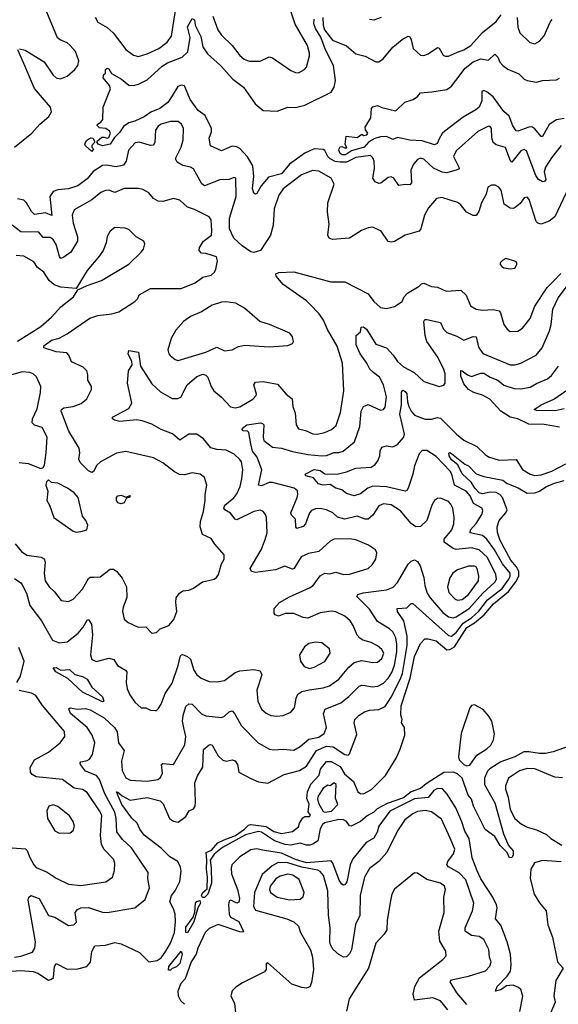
# Model space of a CAD drawing. Extents: x 1771496 to 1971148, y 471553 to 643630.
# Tile 262 of 656: x 1782989 to 1786477, y 621630 to 628011. Entities that reach past the tile are written whole.
import ezdxf

# ---------------------------------------------------------------- set-up
doc = ezdxf.new("R2010")
doc.units = 0

msp = doc.modelspace()

# ---------------------------------------------------------------- linework, layer by layer
at = {"layer": '0CON10XD'}
for points in [[(1782987.7, 627822.3), (1783025, 627814.6), (1783147.8, 627737.8), (1783205, 627651.4), (1783225, 627634.4), (1783251.7, 627628.3), (1783295, 627644.3), (1783345, 627689.2), (1783364.4, 627715), (1783370.9, 627745), (1783349.2, 627805), (1783316.2, 627845), (1783295, 627861.2), (1783249.6, 627879.6), (1783233.9, 627893.9), (1783141.7, 628111.7)], [(1783476.5, 628026.5), (1783495.5, 627995), (1783555, 627959.6), (1783594.4, 627925), (1783675, 627818.6), (1783725, 627780.5), (1783757.3, 627772.7), (1783815, 627790.5), (1783890, 627825), (1783944.4, 627865), (1783972.7, 627905), (1784005.8, 628125)], [(1784238.9, 628035), (1784271.5, 627945), (1784295, 627910), (1784364.3, 627845), (1784415, 627780), (1784443.3, 627755), (1784475, 627743.1), (1784545, 627742.5), (1784605, 627771.2), (1784625, 627764), (1784745, 627682.5), (1784775, 627668.6), (1784795, 627667.1), (1784832.4, 627687.6), (1784845, 627703.8), (1784865, 627777.5), (1784866.5, 627795), (1784852.5, 627845), (1784771.9, 627981.9), (1784738.9, 628085)], [(1786495.7, 627195), (1786432.7, 627115), (1786395, 627055.6), (1786385.4, 627025), (1786395.4, 626974.6), (1786388, 626962), (1786375, 626959.4), (1786348.9, 626975), (1786330.9, 627000.9), (1786271.7, 627161.7), (1786255, 627170), (1786235, 627161.8), (1786175, 627087.5), (1786165, 627100), (1786135, 627181.9), (1786075, 627199.2), (1786055.3, 627215.3), (1786045.4, 627245), (1786043.8, 627305), (1786035, 627318.8), (1786025, 627321.2), (1785955, 627286.9), (1785815, 627161.4), (1785799.1, 627125), (1785831.9, 627055), (1785834, 627045), (1785822.6, 627037.4), (1785755, 627018.8), (1785725, 627022), (1785668.5, 627048.5), (1785605, 627107.8), (1785585, 627114.3), (1785565, 627105.7), (1785540, 627075), (1785521.8, 627035), (1785526.2, 626955), (1785515, 626940.6), (1785485, 626943.8), (1785445, 626935.7), (1785410.8, 626985), (1785395, 626992.9), (1785375, 626987.8), (1785328.2, 626951.8), (1785315, 626950.3), (1785290.9, 626960.9), (1785275.3, 626985), (1785286.7, 627046.7), (1785283.9, 627093.9), (1785275, 627116.2), (1785260, 627130), (1785165, 627117.7), (1785105, 627088.9), (1785065, 627086.8), (1785032.8, 627092.8), (1785000.1, 627110.1), (1784985.1, 627125.1), (1784965, 627163.8), (1784955, 627170), (1784895, 627174.7), (1784835, 627146.5), (1784735, 627074), (1784685, 627011.3), (1784599.9, 626990.1), (1784552.2, 626935), (1784525, 626884), (1784515, 626880), (1784505, 626886.2), (1784497.2, 626917.2), (1784505.2, 626995), (1784498.3, 627065), (1784465, 627122.1), (1784415, 627176.4), (1784395, 627187.8), (1784365, 627191.1), (1784295, 627160.6), (1784224.3, 627194.3), (1784216.4, 627243.6), (1784231.2, 627285), (1784230, 627305), (1784190.5, 627390.5), (1784145, 627422.7), (1784092.9, 627495), (1784055, 627581.9), (1784035, 627587.1), (1784012.3, 627577.7), (1783975, 627518.6), (1783946.9, 627475), (1783895.5, 627435), (1783837.9, 627412.1), (1783795, 627380.9), (1783735, 627353.1), (1783695, 627342.9), (1783661.3, 627318.7), (1783635, 627281.1), (1783601.8, 627248.2), (1783575.3, 627204.7), (1783525, 627192.9), (1783497.5, 627205), (1783490, 627215), (1783490, 627225), (1783521.1, 627248.9), (1783535, 627250.8), (1783555, 627243.8), (1783565, 627247.5), (1783576.7, 627275), (1783569.3, 627289.3), (1783547, 627307), (1783505, 627310), (1783490, 627325), (1783492.5, 627335), (1783515, 627347.5), (1783526, 627364), (1783528.8, 627445), (1783577.3, 627562.7), (1783569.2, 627585), (1783528.2, 627635), (1783533.8, 627656.2), (1783543.8, 627665), (1783545, 627687.5), (1783555, 627696), (1783565, 627692.5), (1783582.5, 627662.5), (1783648.6, 627625), (1783695, 627586), (1783725, 627585.8), (1783757.6, 627592.4), (1783815, 627620.5), (1783910.2, 627709.8), (1783945, 627731.6), (1784041.7, 627768.3), (1784076.9, 627803.1), (1784091.9, 627895), (1784075.4, 627965), (1784105, 628020), (1784120.6, 628010.6), (1784124.6, 627975), (1784161.7, 627901.7), (1784174.6, 627835), (1784205, 627790), (1784288.9, 627715), (1784367.9, 627625), (1784439.1, 627575), (1784513.1, 627465), (1784565, 627422.2), (1784655, 627418.8), (1784725, 627444.5), (1784775, 627441.1), (1784835, 627456.7), (1785005, 627541.1), (1785025.4, 627575), (1785032.9, 627617.1), (1785020.6, 627715), (1784968.4, 627815), (1784938.5, 627898.5), (1784905, 627953.6), (1784893.2, 627985), (1784895.6, 628015)], [(1784952.5, 628025), (1784954.5, 627975), (1784963.1, 627945), (1785015, 627879.4), (1785105, 627841.1), (1785165, 627790), (1785225.3, 627775.3), (1785295, 627738.9), (1785315, 627738.9), (1785342.9, 627757.1), (1785405, 627832.9), (1785465, 627883.1), (1785505, 627903.8), (1785515, 627900), (1785525, 627880), (1785538, 627825), (1785585, 627780.8), (1785605, 627780), (1785635, 627790), (1785695, 627832), (1785705, 627826.2), (1785731.7, 627781.7), (1785745, 627774.2), (1785765, 627774.4), (1785825, 627800), (1785865, 627815.4), (1785910, 627845), (1785985, 627929.1), (1786075, 627998.5), (1786107.8, 628042.2)], [(1785254.3, 628014.3), (1785285, 628010.8), (1785332, 628028)], [(1786209.5, 628025), (1786215, 627962.5), (1786228, 627925), (1786292.7, 627862.7), (1786323.9, 627853.9), (1786355, 627872), (1786385, 627906), (1786423.8, 627995), (1786437.1, 628012.9)], [(1782954.6, 627185.4), (1783066.5, 627275), (1783119.2, 627335), (1783177.2, 627382.8), (1783195.5, 627415), (1783187.1, 627445), (1783084.7, 627565), (1783015, 627727.1), (1782976.2, 627815)], [(1786515, 627371.9), (1786465, 627362.8), (1786417.8, 627332.2), (1786375, 627253.5), (1786365, 627254.5), (1786325, 627304.7), (1786305, 627317.4), (1786285, 627315.2), (1786215, 627288), (1786205, 627290.4), (1786183, 627323), (1786158.4, 627385), (1786125, 627415.3), (1786055, 627510.5), (1786015, 627544.6), (1785995, 627551.8), (1785981.9, 627545), (1785981.6, 627485), (1785963.5, 627445), (1785943.1, 627426.9), (1785860.4, 627379.6), (1785741.5, 627288.5), (1785725, 627272.9), (1785705, 627238.1), (1785691.6, 627208.4), (1785675, 627200), (1785595, 627226.7), (1785515, 627230.6), (1785435, 627248.8), (1785405, 627234.3), (1785363.6, 627253.6), (1785325, 627253), (1785288.1, 627241.9), (1785249.3, 627220.7), (1785220, 627185), (1785138.5, 627161.5), (1785098.8, 627135), (1785077.5, 627135), (1785065, 627144.4), (1785056, 627165), (1785058, 627175), (1785065, 627186.7), (1785075, 627190), (1785095, 627180), (1785108.3, 627181.7), (1785097.5, 627205), (1785103.9, 627256.1), (1785175, 627247.5), (1785205, 627270), (1785215, 627260), (1785237.5, 627265), (1785242.5, 627275), (1785228.3, 627298.3), (1785226.7, 627315), (1785263.3, 627375), (1785267.5, 627435), (1785275, 627447.5), (1785306.1, 627456.1), (1785333, 627443), (1785425, 627420), (1785483.9, 627476.1), (1785537.5, 627495), (1785565, 627512.5), (1785585, 627537.5), (1785657.3, 627542.7), (1785755, 627559.4), (1785785, 627580), (1785813.2, 627616.8), (1785873.4, 627696.6), (1785925, 627738), (1785975, 627757.9), (1786025, 627748.7), (1786065, 627786.9), (1786085, 627767.8), (1786098.9, 627735), (1786116.9, 627715), (1786150.7, 627690.7), (1786220.3, 627660.3), (1786255, 627626.2), (1786275, 627616.1), (1786335, 627606.6), (1786375, 627618), (1786465, 627621.8), (1786485, 627633.3)], [(1785721.7, 626858.3), (1785687, 626853), (1785637.3, 626792.7), (1785610.4, 626745), (1785586.7, 626655), (1785575, 626640), (1785485, 626615.7), (1785415, 626574.5), (1785395, 626570), (1785375, 626574.4), (1785330.2, 626640.2), (1785275, 626665.8), (1785245, 626661.4), (1785203.3, 626645), (1785125, 626594.3), (1785015, 626586.5), (1784992, 626595), (1784984.4, 626615), (1784993.8, 626685), (1784981.2, 626765), (1784984.7, 626825), (1785024.4, 626945), (1785005.8, 626985), (1784925, 627028.9), (1784885, 627032.9), (1784814.3, 627005), (1784694.5, 626915), (1784667.1, 626875), (1784636.5, 626785), (1784629.8, 626680.2), (1784613.1, 626615), (1784547.5, 626515), (1784505, 626502.2), (1784485, 626507.1), (1784430, 626545), (1784376.4, 626596.4), (1784347.2, 626655), (1784347.4, 626725), (1784391.3, 626865), (1784388.6, 626985), (1784375, 626989.4), (1784345, 626974.5), (1784285, 626972.5), (1784185, 626935.5), (1784167.5, 626947.5), (1784114.4, 627045), (1784095.3, 627055.3), (1784045, 627066.7), (1784008.6, 627088.6), (1783999.4, 627105), (1784000.5, 627115), (1784033.8, 627185), (1784048.3, 627231.7), (1784048.8, 627305), (1784037.5, 627335), (1784015, 627350.5), (1783965, 627351.2), (1783905, 627333.5), (1783885, 627321.9), (1783868.8, 627295), (1783863.2, 627216.8), (1783855, 627198.6), (1783835, 627196.9), (1783762.6, 627217.4), (1783736.9, 627213.1), (1783693.6, 627165), (1783679.1, 627095), (1783661.6, 627068.4), (1783613.1, 627056.9), (1783551.7, 627068.3), (1783525, 627065.3), (1783465, 627027.8), (1783425, 626980), (1783365, 626935.4), (1783305.6, 626914.4), (1783235, 626908.4), (1783205, 626898.8), (1783182.8, 626865), (1783197.1, 626742.9), (1783155, 626759.1), (1783085, 626747.9), (1783065, 626767.8), (1783033.2, 626825), (1783015, 626841.3), (1782975, 626850.4)], [(1783455, 627156.7), (1783413.8, 627193.8), (1783409.4, 627205), (1783421.6, 627228.4), (1783446, 627246), (1783462.5, 627242.5), (1783473.3, 627225), (1783473.3, 627215), (1783456.2, 627195), (1783456.7, 627185), (1783466.2, 627175), (1783455, 627156.7)], [(1786544.6, 626925), (1786455, 626734.3), (1786417.5, 626705), (1786365, 626686.5), (1786345, 626691.9), (1786333.9, 626703.9), (1786287.3, 626845), (1786275, 626860.8), (1786255, 626857.1), (1786229.1, 626820.9), (1786196.7, 626793.3), (1786185, 626787.5), (1786165, 626788.8), (1786126.7, 626815), (1786106, 626906), (1786092.5, 626925), (1786068.8, 626938.8), (1786045, 626939.2), (1786019.6, 626925), (1786009.2, 626880.8), (1785979.1, 626825), (1785962.8, 626767.2), (1785945, 626742.5), (1785925, 626743.3), (1785882.8, 626762.8), (1785842.6, 626812.6), (1785825, 626825.7), (1785721.7, 626858.3)], [(1782960, 624615), (1782999.2, 624565), (1783035, 624540), (1783127.2, 624527.2), (1783147, 624517), (1783154.5, 624495), (1783146.7, 624425), (1783154.4, 624375), (1783178.9, 624335), (1783213.9, 624303.9), (1783257, 624247), (1783305, 624241.4), (1783335, 624255.8), (1783395, 624321.4), (1783435, 624390.8), (1783445, 624399.2), (1783467.9, 624397.9), (1783508.9, 624401.1), (1783575, 624450.8), (1783595, 624449.2), (1783615, 624437.5), (1783652, 624392), (1783679.4, 624335), (1783683.2, 624266.8), (1783659.2, 624205), (1783654.3, 624175), (1783665.7, 624125.7), (1783690, 624105), (1783755, 624074.3), (1783805, 624076.2), (1783845, 624036.2), (1783875, 624038.8), (1783897.5, 624062.5), (1783953.8, 624085), (1783986.2, 624125), (1784006.7, 624175), (1783999.2, 624235), (1784002, 624265), (1784023.8, 624295), (1784045, 624310), (1784085, 624314), (1784113.9, 624326.1), (1784172.3, 624367.7), (1784247.5, 624385), (1784263.9, 624396.1), (1784276.2, 624415), (1784295.5, 624484.5), (1784312.5, 624515), (1784312.3, 624542.3), (1784251.7, 624611.7), (1784227.9, 624647.9), (1784172.2, 624675), (1784158, 624725), (1784159.6, 624759.6), (1784179.3, 624825), (1784190, 624895), (1784189.5, 624935), (1784201.4, 624995), (1784185.8, 625045), (1784156.7, 625065), (1784105, 625075.6), (1784055, 625062.5), (1784023.9, 625063.9), (1783990.5, 625080.5), (1783915, 625138.6), (1783855, 625171.2), (1783675, 625212.5), (1783615, 625202.9), (1783510.8, 625145), (1783488.1, 625125), (1783466.9, 625083.1), (1783455, 625077.5), (1783435, 625088.1), (1783381.1, 625141.1), (1783372.4, 625162.4), (1783378.1, 625205), (1783374.4, 625235), (1783306.1, 625345), (1783257.3, 625475), (1783260, 625485), (1783274.1, 625495.9), (1783335.3, 625504.7), (1783386.1, 625523.9), (1783424.2, 625555), (1783452.5, 625615), (1783454, 625635), (1783429.2, 625675), (1783430.5, 625710.5), (1783424, 625735), (1783399.7, 625759.7), (1783325, 625792.9), (1783307.1, 625837.1), (1783292.9, 625852.9), (1783225, 625859.7), (1783145, 625884.3), (1783145, 625897.5), (1783195, 625934.1), (1783245, 625947.8), (1783295.6, 625975), (1783443, 626077), (1783495.3, 626094.7), (1783585.4, 626104.6), (1783631.4, 626118.6), (1783735, 626184.3), (1783752.9, 626205), (1783762.4, 626227.6), (1783835, 626268.1), (1784035, 626269.4), (1784125.8, 626305), (1784175, 626341.8), (1784228, 626355), (1784250.8, 626375), (1784259.2, 626395), (1784270.7, 626449.3), (1784262.5, 626475), (1784195, 626496.3), (1784165, 626497.5), (1784150.9, 626515), (1784154, 626535), (1784179.4, 626575), (1784229.7, 626615), (1784233.3, 626645), (1784228.5, 626715), (1784214.6, 626734.6), (1784121.1, 626781.1), (1784075, 626796.9), (1784025, 626842.2), (1783985, 626851.9), (1783915, 626832.5), (1783884.6, 626834.6), (1783855, 626851.4), (1783825, 626889.4), (1783785, 626910.6), (1783757.3, 626917.3), (1783665, 626917.3), (1783605, 626890.8), (1783565, 626905.5), (1783545, 626904.5), (1783515, 626890.5), (1783455, 626843.6), (1783340.8, 626779.2), (1783327.5, 626745), (1783335, 626692), (1783362.8, 626605), (1783362.9, 626575), (1783319.1, 626505), (1783275, 626471.2), (1783255, 626464.4), (1783246.2, 626476.2), (1783224.6, 626555), (1783206.3, 626586.3), (1783185, 626599.7), (1783139.8, 626599.8), (1783113.3, 626633.3), (1782996.6, 626636.6), (1782940.2, 626680.2)], [(1782975, 625927.9), (1783125, 626023.6), (1783195, 626082.9), (1783255, 626150), (1783338, 626215), (1783365, 626260), (1783425, 626288.8), (1783518.3, 626321.7), (1783695, 626426), (1783776, 626505), (1783790, 626525), (1783798, 626558), (1783792.5, 626575), (1783743.3, 626605), (1783695, 626651.2), (1783671.2, 626661.2), (1783605, 626664.2), (1783575, 626640), (1783554.5, 626605.5), (1783547.5, 626565), (1783529.2, 626515), (1783505, 626480.8), (1783424.5, 626385.5), (1783355, 626270), (1783255, 626278.1), (1783211.9, 626291.9), (1783180.1, 626320.1), (1783145, 626375.6), (1783104.2, 626405), (1783081.1, 626441.1), (1783015, 626479.5), (1782965, 626483.3)], [(1786167, 626397), (1786195, 626400), (1786207.5, 626425), (1786207.5, 626435), (1786195, 626446.7), (1786137, 626463), (1786117, 626453), (1786100, 626435), (1786100, 626425), (1786110.7, 626410.7), (1786123.6, 626403.6), (1786167, 626397)], [(1782955, 624389.1), (1782995, 624362.7), (1783005, 624349.5), (1783033.3, 624295), (1783055, 624215.6), (1783128.9, 624115), (1783199.9, 623989.9), (1783245, 623971.8), (1783295, 623980), (1783366.4, 624035), (1783400.4, 624075), (1783425, 624119.4), (1783435, 624124.3), (1783453.5, 624093.5), (1783461.1, 624025), (1783447.8, 623895), (1783455.8, 623865), (1783485, 623851.1), (1783565, 623872.7), (1783598, 623865), (1783622.5, 623825), (1783674, 623795), (1783681.4, 623785), (1783678.1, 623715), (1783684.5, 623675), (1783702.2, 623635), (1783735, 623589.2), (1783775, 623550.8), (1783805, 623552.5), (1783835, 623537.5), (1783865.9, 623534.1), (1783875, 623534), (1783885.8, 623545), (1783904.5, 623575.5), (1783931.5, 623645), (1783975, 623712), (1784013.8, 623825), (1784027, 623883), (1784034.5, 623895.5), (1784042.7, 623897.3), (1784075, 623884.3), (1784095, 623868), (1784116.2, 623795), (1784135, 623766.5), (1784164.7, 623744.7), (1784215, 623722.9), (1784265, 623719.6), (1784315, 623729.6), (1784385, 623780), (1784415, 623792.3), (1784505, 623800), (1784545, 623791.9), (1784556.7, 623765), (1784525.4, 623665), (1784530, 623595), (1784555, 623543.5), (1784585, 623516.4), (1784615, 623500.9), (1784653.4, 623496.6), (1784695, 623501.8), (1784745, 623522.9), (1784768.6, 623551.4), (1784779.6, 623615), (1784790.7, 623639.3), (1784815, 623657.9), (1784862.8, 623667.2), (1784955, 623680.8), (1784995, 623693.8), (1785055, 623737.3), (1785120.9, 623815), (1785155, 623844.5), (1785205, 623859.1), (1785276.2, 623846.2), (1785305, 623848.5), (1785335, 623871.1), (1785346.5, 623905), (1785335, 623930), (1785305, 623952.5), (1785264, 623975), (1785210.7, 623990.7), (1785192, 624002), (1785173.4, 624023.4), (1785148.2, 624085), (1785128.1, 624115), (1785095, 624145.5), (1785035, 624173.1), (1785005, 624178.2), (1784935, 624167.3), (1784855, 624131.8), (1784825, 624136.4), (1784763.7, 624163.7), (1784707.8, 624162.2), (1784665, 624146), (1784642.5, 624155), (1784636.7, 624165), (1784637.5, 624195), (1784672, 624235), (1784735, 624271.2), (1784865, 624329.4), (1784889.2, 624345), (1784933.9, 624406.1), (1784965, 624423.3), (1784995, 624420.9), (1785035, 624430.4), (1785085, 624416.5), (1785125, 624418.2), (1785244.6, 624455.4), (1785272.4, 624477.6), (1785294.3, 624515), (1785302.5, 624555), (1785293.8, 624575), (1785248, 624605), (1785165, 624640.9), (1785125, 624646.4), (1785025, 624644.4), (1784998.8, 624631.2), (1784925, 624564.4), (1784859.3, 624550.7), (1784810.5, 624529.5), (1784765, 624453.3), (1784755, 624451.2), (1784705, 624470), (1784645, 624446.5), (1784515, 624427.7), (1784489.2, 624435), (1784481.5, 624455), (1784551.8, 624575), (1784575.4, 624635), (1784590.4, 624685), (1784586.7, 624785), (1784581.4, 624805), (1784565, 624824.2), (1784545, 624833.1), (1784504.3, 624824.3), (1784395, 624769.2), (1784384.5, 624774.5), (1784354.1, 624814.1), (1784317.5, 624835), (1784311.5, 624845), (1784317.8, 624865), (1784375, 624913.1), (1784395, 624938.9), (1784416, 624985), (1784427.3, 625035), (1784433.9, 625093.9), (1784424.6, 625145), (1784415, 625161.1), (1784377.1, 625195), (1784325, 625222.5), (1784265, 625225.4), (1784227, 625237), (1784179.5, 625295), (1784135, 625325.4), (1784084.7, 625325.3), (1784025, 625286.9), (1783977.7, 625327.7), (1783905, 625356.1), (1783845, 625390.8), (1783782.4, 625412.4), (1783745, 625418.5), (1783637.4, 625407.4), (1783603.3, 625415), (1783588.8, 625425), (1783588.8, 625435), (1783695, 625491.9), (1783714.2, 625525), (1783686.7, 625655), (1783694.2, 625735), (1783716, 625775), (1783715.8, 625795.8), (1783692, 625845), (1783695, 625866.7), (1783757.5, 625857.5), (1783771.1, 625765), (1783845, 625651.4), (1783900.3, 625600.3), (1783975, 625555.6), (1784013.6, 625556.4), (1784032.5, 625565), (1784073.5, 625645), (1784135, 625699.2), (1784175, 625713.8), (1784195, 625707.5), (1784207.5, 625695), (1784228.5, 625635), (1784246.9, 625606.9), (1784295.7, 625565), (1784353.1, 625503.1), (1784385, 625496.7), (1784415, 625502.7), (1784498.3, 625551.7), (1784520, 625575), (1784521.9, 625585), (1784504.4, 625645), (1784515, 625662.5), (1784564.6, 625665.4), (1784658.5, 625648.5), (1784715.4, 625585.4), (1784752.5, 625555), (1784758.6, 625505), (1784772.1, 625462.1), (1784779.2, 625385), (1784795, 625360), (1784838.7, 625348.7), (1784886.4, 625326.4), (1784914.5, 625324.5), (1784964.6, 625335.4), (1785008.8, 625355), (1785037.8, 625382.2), (1785065.3, 625464.7), (1785088.8, 625605), (1785079.2, 625785), (1785045.7, 625895.7), (1784982.7, 626002.7), (1784956.8, 626065), (1784928.5, 626105), (1784866.6, 626166.6), (1784845, 626188.8), (1784696, 626295), (1784649.3, 626349.3), (1784647.5, 626365), (1784667.3, 626372.7), (1784765, 626376.9), (1785002.8, 626312.8), (1785095, 626313.1), (1785245, 626234.3), (1785281.4, 626185), (1785325.7, 626145.7), (1785365, 626140.6), (1785415, 626151.9), (1785466.2, 626185), (1785478.8, 626215), (1785500.7, 626239.3), (1785575, 626284.5), (1785590.2, 626299.8), (1785605, 626302.9), (1785655, 626282.5), (1785695, 626277.1), (1785751.7, 626251.7), (1785845, 626258), (1785879.4, 626225), (1785907.6, 626157.6), (1785945.8, 626134.2), (1785985, 626127.9), (1786055, 626133.8), (1786093.8, 626125), (1786102.4, 626112.4), (1786124.3, 626035), (1786145.8, 626005.8), (1786165, 625991.2), (1786215, 625992.5), (1786245, 626012.5), (1786295.5, 626075), (1786324.5, 626155), (1786404.8, 626275.2), (1786442.9, 626315), (1786493.9, 626366.1)], [(1785455, 624828.2), (1785395, 624866.2), (1785345, 624874.5), (1785315, 624860), (1785275, 624799.5), (1785245, 624773.8), (1785225, 624774.6), (1785175, 624792.7), (1785095, 624775.3), (1785047.8, 624787.8), (1785015.7, 624815), (1784975, 624833.8), (1784935, 624843.1), (1784905, 624841.5), (1784879.1, 624830.9), (1784865, 624815.7), (1784838.8, 624745), (1784825, 624725.7), (1784784.3, 624714.3), (1784777.5, 624725), (1784774.6, 624774.6), (1784749.8, 624799.8), (1784745.4, 624815), (1784785.5, 624915.5), (1784790.8, 624935), (1784787.7, 624957.7), (1784765.7, 624975.7), (1784625, 625012.5), (1784605, 625011.8), (1784555, 624989.6), (1784535, 624994), (1784557.4, 625095), (1784527.4, 625175), (1784495.7, 625215.7), (1784485, 625262.2), (1784472.9, 625335), (1784465, 625344.2), (1784435, 625347.5), (1784428.6, 625355), (1784430.5, 625365), (1784458.8, 625385), (1784548.3, 625398.3), (1784561.2, 625395), (1784568.9, 625385), (1784564.6, 625305.4), (1784569.3, 625285), (1784625, 625241.8), (1784685, 625234.3), (1784755, 625212.5), (1784855, 625193.5), (1784946, 625184), (1784975, 625186.4), (1785025, 625205.5), (1785055, 625205.9), (1785082.9, 625215), (1785156.7, 625275), (1785190.6, 625375), (1785200.4, 625475), (1785215, 625504.2), (1785245, 625516.9), (1785325, 625480), (1785344.4, 625485.6), (1785355, 625500), (1785363.8, 625566.2), (1785344.7, 625645), (1785317.9, 625695), (1785282.6, 625722.6), (1785256, 625746), (1785237.7, 625785), (1785193.8, 625845), (1785166.9, 625905), (1785166.7, 625965), (1785195, 625987.5), (1785201.2, 626018.8), (1785215, 626020), (1785235, 626005.7), (1785295, 625909.2), (1785365, 625884), (1785407.9, 625837.9), (1785435.5, 625795), (1785475, 625762.3), (1785542.9, 625725), (1785605, 625667.1), (1785705, 625634), (1785735, 625642), (1785744.2, 625655), (1785743.2, 625716.8), (1785735.4, 625745), (1785695.9, 625825), (1785626.4, 625926.4), (1785615.7, 625964.3), (1785606.7, 626055), (1785612.6, 626067.4), (1785625, 626068.8), (1785715, 626048.6), (1785733.2, 626005), (1785754.8, 625984.8), (1785820, 625960), (1785865, 625933.8), (1785925, 625957.1), (1785945, 625955.8), (1785959.5, 625889.5), (1785988.9, 625848.9), (1786165, 625775.5), (1786195.4, 625774.6), (1786234.7, 625785.3), (1786332.7, 625837.3), (1786372.7, 625885), (1786420, 625995), (1786430.7, 626035), (1786442.5, 626135), (1786475, 626209.2), (1786542.7, 626297.3)], [(1784015, 625802.9), (1784193.4, 625856.6), (1784265, 625888.1), (1784315, 625864.4), (1784365, 625872.5), (1784405, 625894.2), (1784445, 625902), (1784605, 625892), (1784725, 625900), (1784755, 625912.5), (1784762.5, 625925), (1784756.2, 625955), (1784738.8, 625978.8), (1784605.9, 626035.9), (1784544.3, 626054.3), (1784445, 626141.2), (1784387.5, 626175), (1784323, 626183), (1784295, 626180.5), (1784235, 626160.5), (1784165, 626117.1), (1784095, 626088.6), (1784049.2, 626055), (1784000.2, 625999.8), (1783969.4, 625945), (1783948.8, 625871.2), (1783954, 625845), (1783963.8, 625835), (1783995, 625808.8), (1784015, 625802.9)], [(1782985, 625142.5), (1783044.2, 625134.2), (1783125, 625102.5), (1783140, 625110), (1783148.8, 625125), (1783160.8, 625205), (1783165.6, 625305), (1783135, 625368), (1783084.4, 625384.4), (1783069.2, 625399.2), (1783071.4, 625425), (1783101.1, 625488.9), (1783124.3, 625595), (1783125.7, 625635), (1783096.6, 625696.6), (1783076.3, 625716.3), (1783054.5, 625724.5), (1783005, 625728.8), (1782935, 625710)], [(1786485, 625370.5), (1786385, 625387.1), (1786285, 625389.2), (1786215, 625425.3), (1786165, 625435.7), (1786105.1, 625475.1), (1786032.6, 625552.6), (1785985, 625578.4), (1785929.5, 625595), (1785895, 625615.3), (1785865, 625651.8), (1785845, 625700), (1785845, 625736.7), (1785855, 625736), (1785889.1, 625709.1), (1785915, 625697.8), (1785975, 625719.6), (1785995, 625720), (1786035, 625693.8), (1786085, 625675.3), (1786125, 625643.7), (1786191.8, 625621.8), (1786235, 625617.9), (1786295, 625629.1), (1786335, 625653.1), (1786407.1, 625682.9), (1786433.6, 625706.4), (1786478.2, 625765)], [(1784485, 623093.6), (1784535, 623071.8), (1784595, 623064.1), (1784701.4, 623118.6), (1784800.5, 623145), (1784845, 623173.4), (1784910.5, 623275), (1784975, 623302.9), (1785019.4, 623299.4), (1785095, 623248.5), (1785115, 623245.8), (1785125, 623254), (1785172.1, 623377.9), (1785155.6, 623455), (1785160, 623475), (1785187.5, 623505), (1785222, 623525), (1785255, 623535.4), (1785315, 623540.9), (1785355, 623561.2), (1785395, 623620.4), (1785453.6, 623735), (1785467.4, 623775), (1785498.1, 623955), (1785498.4, 624015), (1785477.4, 624115), (1785435.4, 624175), (1785433.8, 624196.2), (1785495, 624200.4), (1785525, 624226.9), (1785535, 624227.5), (1785765, 624021.1), (1785785, 624015.4), (1785815, 624040), (1785860.4, 624099.6), (1785914.1, 624135), (1785961.2, 624178.8), (1786017.6, 624252.4), (1786113.2, 624325), (1786156.8, 624385), (1786165.2, 624405), (1786164.4, 624425), (1786115, 624484.2), (1786064.1, 624575), (1786015, 624644.1), (1785985, 624669.3), (1785906.6, 624686.6), (1785907.2, 624705), (1785945, 624745.4), (1785982.7, 624805), (1785988.7, 624828.7), (1785984.3, 624845), (1785926.7, 624876.7), (1785905.7, 624925), (1785880, 624955), (1785805.3, 624995), (1785786.5, 625065), (1785775.6, 625085), (1785685, 625181.3), (1785625, 625219.6), (1785595, 625218.2), (1785575, 625197.8), (1785545, 625119.2), (1785534.8, 625065), (1785504.7, 624975.3), (1785495, 624959.4), (1785485, 624955.5), (1785365, 624983.3), (1785275, 624987.4), (1785242.9, 624975), (1785195, 624937.7), (1785155, 624925.6), (1785105, 624941.2), (1785074.5, 624964.5), (1785035, 624975.5), (1784998.5, 624998.5), (1784955, 624994.2), (1784922.9, 625002.9), (1784892.3, 625042.3), (1784865, 625048.8), (1784841.2, 625055), (1784836.7, 625065), (1784894.7, 625095.3), (1784935, 625089.1), (1784965, 625068.1), (1785045, 625066.2), (1785105, 625080.3), (1785165, 625105.4), (1785265, 625111.8), (1785290.7, 625129.3), (1785308.5, 625151.5), (1785321.4, 625185), (1785323.6, 625216.4), (1785335, 625240), (1785365, 625248.8), (1785405, 625242), (1785435, 625257.8), (1785475, 625304.5), (1785480, 625325), (1785451.1, 625455), (1785461.2, 625515), (1785461.7, 625598.3), (1785469.7, 625610.3), (1785485, 625602.5), (1785495, 625585.6), (1785499.3, 625535), (1785509.3, 625505), (1785523.5, 625475), (1785545, 625448.8), (1785615, 625422.5), (1785655, 625423.3), (1785695, 625433.2), (1785715, 625429.5), (1785817.5, 625325), (1785866, 625286), (1785949.2, 625245), (1786002.3, 625192.3), (1786025, 625177.5), (1786095, 625156.2), (1786205, 625161.9), (1786245, 625095.7), (1786295, 625065.4), (1786325, 625058), (1786365, 625061.8), (1786435.7, 625085), (1786525, 625133.4)], [(1786515, 625490.2), (1786457.4, 625477.4), (1786335, 625478.8), (1786320, 625485), (1786366, 625515), (1786448.3, 625551.7), (1786538.6, 625615)], [(1786615, 623325.9), (1786444, 623266), (1786395, 623255.4), (1786355.2, 623254.8), (1786285, 623267.4), (1786253.6, 623266.4), (1786194.4, 623235), (1786105, 623200.8), (1786033.9, 623156.1), (1786019.3, 623140.7), (1785999.6, 623095), (1786000, 623055), (1786065, 622936), (1786122.5, 622735), (1786155, 622659.4), (1786185.5, 622625), (1786183.8, 622596.2), (1786175, 622581.9), (1786160.5, 622580.5), (1786146.4, 622615), (1786100.4, 622660.4), (1786065, 622717.1), (1786003.1, 622763.1), (1785926.9, 622915), (1785915, 622960), (1785894, 622985), (1785853.8, 623095), (1785825, 623123.5), (1785795, 623134.1), (1785735, 623133.1), (1785620.4, 623059.6), (1785585, 623028.3), (1785523.6, 623006.4), (1785475, 622968.6), (1785368.4, 622931.6), (1785303.8, 622896.2), (1785282.2, 622875), (1785238, 622852), (1785195, 622815.8), (1785135, 622784), (1785125, 622787.5), (1785105.9, 622815.9), (1785085.7, 622825.7), (1785055, 622826.9), (1784965, 622806.6), (1784950, 622795), (1784933.5, 622766.5), (1784919.3, 622690.7), (1784890.5, 622669.5), (1784867.9, 622662.1), (1784845, 622661.9), (1784805, 622675.5), (1784745, 622661.2), (1784708.6, 622665), (1784639.5, 622689.5), (1784555.3, 622745.3), (1784535, 622749.2), (1784451.5, 622728.5), (1784302.8, 622647.2), (1784247.6, 622602.4), (1784221.8, 622565), (1784229, 622515), (1784231, 622415), (1784206.2, 622345), (1784185, 622321.9), (1784172.2, 622322.2), (1784165.6, 622335), (1784174.4, 622355.6), (1784202, 622378), (1784204.7, 622454.7), (1784197.5, 622505), (1784200.9, 622565), (1784195.5, 622614.5), (1784231.5, 622628.5), (1784272.7, 622677.3), (1784313.6, 622696.4), (1784385.8, 622724.2), (1784444.4, 622765), (1784469.4, 622790.6), (1784484.5, 622795.5), (1784585, 622782.1), (1784635, 622749.2), (1784683.6, 622736.4), (1784755, 622750), (1784795, 622780), (1784800, 622805), (1784822.3, 622837.7), (1784835, 622847.5), (1784865, 622847.5), (1784872.5, 622855), (1784857.5, 622877.5), (1784863.3, 622926.7), (1784849.2, 622965), (1784853.6, 623006.4), (1784874.1, 623055.9), (1784928.8, 623115), (1784936.9, 623155), (1784976.1, 623203.9), (1785005, 623204.8), (1785065, 623171.5), (1785093.1, 623123.1), (1785150.9, 623075), (1785177.6, 623007.6), (1785195, 622996.5), (1785215, 622993.6), (1785267.4, 623022.6), (1785357.3, 623112.7), (1785427.5, 623225), (1785453.8, 623283.8), (1785483.8, 623375), (1785481.2, 623425), (1785461.2, 623455), (1785466.2, 623475), (1785458, 623505), (1785458.9, 623565), (1785517.2, 623742.8), (1785544.8, 623885), (1785585, 623968.8), (1785611.7, 623998.3), (1785635, 623999.1), (1785685, 623985.9), (1785755, 623927), (1785775, 623928.6), (1785803.8, 623946.2), (1785885, 624072.6), (1785935, 624103), (1785995.8, 624154.2), (1786057.7, 624225), (1786154.6, 624305.4), (1786202.5, 624367.5), (1786220.8, 624405), (1786221, 624435), (1786205.7, 624465.7), (1786169.6, 624509.6), (1786101, 624635), (1786082.1, 624687.9), (1786081.2, 624725), (1786093.5, 624765), (1786136.2, 624815), (1786144.7, 624835), (1786114.8, 624915), (1786098.6, 624935), (1786073.9, 624946.1), (1786035, 624949.8), (1785985, 624939.1), (1785963.9, 624945), (1785935.8, 624975), (1785913.5, 625013.5), (1785855, 625068), (1785827.1, 625127.1), (1785785, 625159.7), (1785770.3, 625185), (1785768.9, 625201.1), (1785775, 625205.5), (1785785, 625200.9), (1785871.7, 625131.7), (1785895, 625120.5), (1785945, 625068.7), (1785995, 625051.2), (1786117.2, 625027.2), (1786145, 625004.7), (1786217.4, 624977.4), (1786275, 624942.3), (1786325, 624944), (1786355, 624956.1), (1786396.2, 624983.8), (1786452.2, 625007.8), (1786515, 625024.5)], [(1783355, 624690), (1783385, 624693.8), (1783422.5, 624705), (1783428.8, 624735), (1783416, 624765), (1783394.3, 624794.3), (1783367.5, 624915), (1783340.8, 624945), (1783298.8, 624975), (1783235, 625006.7), (1783195, 625012.5), (1783175, 625030), (1783163, 625017), (1783158.8, 624995), (1783170, 624955), (1783164, 624895), (1783181.2, 624865), (1783210, 624785), (1783335, 624696.7), (1783355, 624690)], [(1782955, 621935.4), (1782995, 621942), (1783071.4, 621968.6), (1783086.1, 621993.9), (1783090, 622035), (1783043.1, 622305), (1783046.7, 622325), (1783060, 622335), (1783114, 622315), (1783175, 622205.7), (1783215, 622194.2), (1783305, 622140), (1783340, 622145), (1783356.4, 622163.6), (1783348.6, 622225), (1783362.5, 622245), (1783385.4, 622254.6), (1783435, 622257.3), (1783525, 622228.2), (1783555, 622224.6), (1783734.3, 622255.7), (1783800.7, 622309.3), (1783829.4, 622385), (1783818.6, 622445), (1783820.8, 622485), (1783711.8, 622645), (1783655, 622699.2), (1783617.8, 622747.8), (1783612.6, 622835), (1783603.7, 622875), (1783540.2, 622995), (1783505, 623087.3), (1783485, 623112), (1783415, 623140.4), (1783382.5, 623185), (1783379.2, 623195), (1783385, 623200.8), (1783425, 623209.6), (1783440.9, 623219.1), (1783459.9, 623250.1), (1783474.7, 623325), (1783458.8, 623375), (1783425, 623424.2), (1783318.6, 623515), (1783305.7, 623544.3), (1783315, 623551.5), (1783362.4, 623542.4), (1783415, 623547.1), (1783445, 623537.6), (1783535.8, 623485.8), (1783603.3, 623425), (1783619.2, 623395), (1783627.5, 623325), (1783664.4, 623275), (1783648.5, 623205), (1783652.9, 623145), (1783675, 623097.1), (1783705, 623081.8), (1783815, 623076.7), (1783882.7, 623087.3), (1783900.7, 623099.3), (1783912.6, 623127.4), (1783906.2, 623185), (1783915, 623190), (1783985.4, 623184.6), (1784059.1, 623310.9), (1784064.7, 623365), (1784051.5, 623421.5), (1784042.8, 623465), (1784047.8, 623502.2), (1784065, 623561.2), (1784085, 623577.1), (1784105, 623575.7), (1784165, 623513.5), (1784195, 623498.9), (1784295, 623488.1), (1784315, 623497.5), (1784345, 623525.8), (1784365, 623532), (1784380.8, 623515), (1784424.5, 623435), (1784532.9, 623325), (1784605.6, 623284.4), (1784635, 623280), (1784695, 623284.4), (1784765, 623276.2), (1784805, 623300.8), (1784861.5, 623348.5), (1784925, 623361.4), (1784960.8, 623385), (1784976.2, 623425), (1784955.6, 623515), (1784966.8, 623543.2), (1785067.5, 623585), (1785120, 623625), (1785187.8, 623692.2), (1785205, 623698.5), (1785225.8, 623695.8), (1785272.2, 623687.8), (1785308.5, 623691.5), (1785345, 623711.8), (1785376.9, 623745), (1785399, 623781), (1785415, 623828.6), (1785430.8, 623915), (1785430.4, 623965), (1785423.8, 624005), (1785404.4, 624044.4), (1785384.3, 624064.3), (1785305, 624111.9), (1785255, 624190.9), (1785172.1, 624272.1), (1785178, 624285), (1785212.2, 624297.8), (1785365, 624315.8), (1785407.5, 624332.5), (1785436.4, 624363.6), (1785505, 624482.9), (1785525, 624503.1), (1785545, 624510.8), (1785565, 624500), (1785582, 624472), (1785606.7, 624396.7), (1785612.3, 624345), (1785627.7, 624295), (1785646.2, 624265), (1785728.9, 624168.9), (1785765, 624141.9), (1785795, 624134.7), (1785815, 624141.1), (1785900.7, 624195), (1785987.7, 624295), (1786066.4, 624365), (1786076.7, 624385), (1786072.8, 624415), (1786017.5, 624525), (1785965.2, 624575.2), (1785915, 624588.9), (1785815, 624576.8), (1785795, 624584.7), (1785738.6, 624625), (1785737.5, 624645), (1785786.4, 624705), (1785799.6, 624745), (1785801.8, 624785), (1785793.3, 624845), (1785781.7, 624871.7), (1785765, 624888.1), (1785715, 624910), (1785695, 624909.2), (1785675, 624896.2), (1785658.1, 624865), (1785625.6, 624765), (1785584.3, 624725.7), (1785555, 624725.6), (1785525, 624745.5), (1785455, 624828.2)], [(1783645, 624873.3), (1783625, 624880), (1783616.2, 624895), (1783616, 624914), (1783623.8, 624925), (1783645, 624929.2), (1783675, 624917.5), (1783705, 624927.5), (1783700, 624915), (1783680, 624910), (1783665, 624880), (1783645, 624873.3)], [(1785825, 624249.5), (1785855, 624254.7), (1785895, 624285.4), (1785959.6, 624375), (1785962.1, 624405), (1785953.8, 624445), (1785945, 624464.3), (1785935, 624470), (1785895, 624469.2), (1785824.7, 624445.3), (1785794.7, 624425.3), (1785774.5, 624395), (1785759.6, 624335), (1785768.1, 624298.1), (1785808, 624255), (1785825, 624249.5)], [(1782970, 623715), (1782993.2, 623756.8), (1783016.6, 623853.4), (1782983.5, 623943.5)], [(1784865, 623805.5), (1784895, 623814.5), (1784965, 623852.9), (1784998.5, 623905), (1784994, 623935), (1784945, 623972.5), (1784905, 623977.1), (1784862.1, 623967.9), (1784833.2, 623946.8), (1784800, 623895), (1784806.9, 623855), (1784830.5, 623820.5), (1784865, 623805.5)], [(1783525, 623589.7), (1783395, 623653.9), (1783300.6, 623740.6), (1783222, 623785), (1783205, 623810), (1783225, 623812), (1783255.6, 623795.6), (1783310.5, 623800.5), (1783345, 623767.8), (1783395, 623754), (1783425, 623737.4), (1783456.5, 623685), (1783525, 623623.6), (1783534.5, 623595.5), (1783525, 623589.7)], [(1782940, 622645), (1783027.1, 622637.1), (1783037.1, 622627.1), (1783051.8, 622585), (1783079.6, 622535), (1783095, 622516.4), (1783167.3, 622487.3), (1783225, 622447.8), (1783305, 622408.1), (1783385, 622399.6), (1783546.1, 622423.9), (1783590, 622455), (1783601.8, 622498.2), (1783604.6, 622544.6), (1783595, 622570.8), (1783535, 622634.4), (1783519.3, 622665), (1783511.8, 622725), (1783519.4, 622855), (1783505.3, 622885), (1783425, 623003.3), (1783395, 623021.6), (1783340.8, 623030.8), (1783265, 623088.1), (1783095.4, 623105.4), (1783068.9, 623118.9), (1783057.8, 623135), (1783055.6, 623165), (1783084.3, 623215), (1783174.4, 623265), (1783250, 623325), (1783280, 623365), (1783278.2, 623398.2), (1783136.2, 623566.2), (1783092.5, 623632.5), (1783065, 623647.5), (1782985, 623663.4)], [(1785885, 623175.3), (1785905, 623180.5), (1785948.4, 623245), (1786015, 623286.1), (1786040.5, 623309.5), (1786058.2, 623345), (1786063.1, 623383.1), (1786045.9, 623464.1), (1786028, 623498), (1785991.3, 623541.3), (1785935, 623572), (1785915, 623566.7), (1785905, 623551.4), (1785848.6, 623385), (1785830.5, 623235), (1785834.7, 623215), (1785865, 623183.8), (1785885, 623175.3)], [(1782935, 621845.2), (1782995, 621849.2), (1783075, 621842.5), (1783105, 621831.1), (1783175, 621786.4), (1783195, 621792.1), (1783206.7, 621805), (1783213.1, 621875), (1783225, 621895.6), (1783295, 621858.6), (1783365, 621859.2), (1783424.4, 621875.6), (1783446.6, 621903.4), (1783455, 621972.5), (1783475, 622010), (1783545, 622013.1), (1783605, 622030), (1783645, 622021.9), (1783765, 621966.4), (1783824, 621905), (1783878, 621915), (1783905, 621931.1), (1783935, 621973.8), (1783965, 622025.6), (1783991.3, 622095), (1783998.1, 622165), (1783995.7, 622215), (1783985, 622250), (1783961.1, 622295), (1783972.4, 622335), (1783995.9, 622365), (1784025, 622426), (1784033.6, 622493.6), (1784029.2, 622519.2), (1784012.9, 622555), (1783960, 622585), (1783905, 622642.9), (1783795.3, 622725.3), (1783767.1, 622765), (1783750.4, 622805), (1783715, 622836.7), (1783650.4, 622925), (1783615, 623006.2), (1783625, 623005.5), (1783651.2, 622981.2), (1783705, 622953.9), (1783815, 622971), (1783898.6, 622948.6), (1783918.4, 622928.4), (1783959.6, 622835), (1783985, 622816.9), (1784015, 622810.6), (1784065, 622847.5), (1784086.6, 622883.4), (1784115, 622898), (1784124.3, 622915), (1784128.2, 622945), (1784122.3, 623065), (1784139.8, 623110.2), (1784173.6, 623166.4), (1784178.1, 623281.9), (1784215, 623310.8), (1784225, 623314.2), (1784235, 623308.6), (1784275, 623240.6), (1784305, 623212.1), (1784325, 623205.5), (1784365, 623215.6), (1784385, 623207.8), (1784400, 623185), (1784408.6, 623135), (1784485, 623093.6)], [(1786505, 623097.9), (1786455, 623102.1), (1786325.2, 623155.2), (1786275, 623159.3), (1786225, 623143.9), (1786155.3, 623094.7), (1786135, 623046.2), (1786136, 623025), (1786151.9, 622971.9), (1786165, 622892.5), (1786195, 622833.6), (1786238.3, 622798.3), (1786275, 622778.4), (1786335, 622760.6), (1786400.9, 622730.9), (1786427.8, 622705), (1786498.9, 622661.1)], [(1784965, 622874.6), (1785007.6, 622882.4), (1785050, 622925), (1785033, 622967), (1785039.2, 623055), (1785025, 623066.2), (1785000, 623045), (1784985, 623050), (1784955, 623030), (1784921.2, 622978.8), (1784918, 622962), (1784923.8, 622933.8), (1784955, 622878.8), (1784965, 622874.6)], [(1786227.3, 621582.7), (1786247.1, 621682.9), (1786235, 621726.4), (1786219.7, 621739.7), (1786185, 621754.1), (1786140.6, 621749.4), (1786105, 621723.3), (1786070, 621715), (1786081.1, 621745), (1786146.7, 621813.3), (1786167.6, 621845), (1786172.6, 621885), (1786168.2, 621955), (1786145.8, 622035.8), (1786105, 622142.9), (1786070.5, 622185), (1786081.1, 622255), (1786076.6, 622275), (1786053, 622325), (1785974.3, 622444.3), (1785950.4, 622495), (1785918.8, 622578.8), (1785899.4, 622705), (1785871.3, 622751.4), (1785852.8, 622812.8), (1785813.6, 622903.6), (1785757.3, 622992.7), (1785726.1, 623026.1), (1785695, 623028), (1785671.8, 623015), (1785635, 622969.4), (1785545, 622962.3), (1785385, 622881), (1785315.3, 622785), (1785304.3, 622745), (1785282.4, 622707.6), (1785231.7, 622678.3), (1785146.7, 622573.3), (1785128.8, 622535), (1785106.3, 622423.7), (1785095, 622404), (1785085, 622402), (1785075, 622409.5), (1785056.8, 622435), (1785015.9, 622545.9), (1785005, 622560.9), (1784845, 622547.9), (1784775, 622568.8), (1784685, 622609.6), (1784575, 622626.5), (1784521.8, 622638.2), (1784485, 622632.3), (1784413.6, 622586.4), (1784362.8, 622535), (1784357.5, 622512.5), (1784360.6, 622475), (1784398.3, 622375), (1784411.8, 622315), (1784407.1, 622292.9), (1784395, 622286.2), (1784355, 622304.2), (1784345, 622300), (1784340.6, 622275), (1784345.6, 622215), (1784354.7, 622194.7), (1784407.1, 622167.1), (1784437.8, 622102.2), (1784435, 622096.7), (1784415, 622100), (1784275, 622146.7), (1784215, 622122.5), (1784189.2, 622095), (1784142, 621995), (1784131.2, 621955), (1784098.4, 621905), (1784059.6, 621795), (1784032.4, 621765), (1784013, 621715), (1784015.2, 621685), (1784029, 621655), (1784055, 621630.2)], [(1783245, 622740), (1783315, 622742.5), (1783334.3, 622755.7), (1783344.2, 622785), (1783335.6, 622815), (1783311.3, 622851.3), (1783235, 622912), (1783205, 622923.8), (1783176.7, 622915), (1783164.2, 622885), (1783169.2, 622835), (1783215, 622753.8), (1783245, 622740)], [(1785885, 621629.6), (1785820.3, 621705), (1785775.6, 621775), (1785785, 621788), (1785895, 621813.1), (1786005, 621848.1), (1786032.8, 621877.2), (1786041.4, 621905), (1786031.9, 621935), (1786027.3, 621985), (1785995, 622050.8), (1785965, 622070.6), (1785915, 622075.5), (1785874.5, 622105), (1785873.6, 622125), (1785920.9, 622235), (1785930.5, 622285), (1785877.3, 622437.3), (1785835, 622481.3), (1785765, 622522.2), (1785755.6, 622535), (1785762.5, 622555), (1785797.7, 622605), (1785806.7, 622635), (1785776.7, 622706.7), (1785720.3, 622830.2), (1785655, 622877.5), (1785615, 622885.9), (1785565, 622879.4), (1785534.5, 622865), (1785483.3, 622825), (1785436.4, 622755), (1785366.4, 622615), (1785315, 622556.7), (1785255, 622510.6), (1785220.8, 622455), (1785194.7, 622335), (1785192.5, 622205), (1785163, 622147), (1785136.8, 621983.2), (1785123.6, 621956.4), (1785105, 621938.5), (1785085, 621935.5), (1785055, 621952.7), (1785018.2, 621985), (1785001.8, 622015), (1784997.1, 622035), (1784999.3, 622125), (1784988.1, 622208.1), (1784984.3, 622365), (1784955.8, 622465), (1784935, 622491.5), (1784919.6, 622499.6), (1784815, 622519.3), (1784725, 622547.3), (1784661.6, 622548.4), (1784622.7, 622527.3), (1784559.5, 622470.5), (1784510.1, 622355), (1784503.8, 622265), (1784515, 622239.6), (1784718, 622185), (1784765, 622164.5), (1784795, 622137.1), (1784806.9, 622095), (1784872.6, 621982.6), (1784885.5, 621935.5), (1784891.5, 621855), (1784877.4, 621772.6), (1784867.4, 621742.6), (1784845.4, 621734.6), (1784815, 621738.9), (1784751.1, 621761.1), (1784595, 621899.2), (1784585, 621892.5), (1784584.4, 621855), (1784575, 621840.8), (1784431.4, 621768.6), (1784388.9, 621741.1), (1784365, 621717.5), (1784355.6, 621685), (1784379.1, 621635), (1784392.1, 621515)], [(1786495, 622554.4), (1786375, 622562.7), (1786323.8, 622546.2), (1786299.5, 622505), (1786293.8, 622445), (1786320.7, 622345), (1786355, 622287.1), (1786397.3, 622235), (1786408.7, 622145), (1786440, 622065), (1786471.2, 621905), (1786507.5, 621865), (1786461.6, 621785), (1786447.5, 621685), (1786456.9, 621645), (1786411.9, 621535)], [(1784735, 622306.9), (1784805, 622312), (1784824.1, 622325.9), (1784832, 622355), (1784798.3, 622438.3), (1784757.4, 622467.4), (1784724.6, 622474.6), (1784675, 622461.5), (1784647.7, 622442.3), (1784610.4, 622395), (1784606.2, 622375), (1784612.9, 622355), (1784655.4, 622325.4), (1784735, 622306.9)], [(1785762.5, 621595), (1785715, 621652.5), (1785665, 621672.9), (1785546.2, 621656.2), (1785536.7, 621695), (1785547.7, 621745), (1785578.3, 621801.7), (1785729.6, 621920.4), (1785750.8, 621945), (1785747.5, 621975), (1785708.8, 622038.8), (1785702.1, 622105), (1785737.5, 622225), (1785736.2, 622325), (1785745.4, 622375), (1785739.4, 622395), (1785715, 622414.5), (1785625, 622438.9), (1785565, 622480), (1785545, 622481.2), (1785415, 622376), (1785398.6, 622345), (1785389.1, 622300.9), (1785369.2, 622175), (1785366.2, 622113.8), (1785348.6, 622085), (1785295, 622026), (1785248.6, 621865), (1785122.9, 621665), (1785105, 621586.2)], [(1784075, 622093.1), (1784064.1, 622095), (1784065, 622129.5), (1784112.5, 622195), (1784122.4, 622227.6), (1784126.8, 622285), (1784135, 622296.7), (1784155, 622302), (1784159.6, 622285), (1784141.5, 622255), (1784116.7, 622165), (1784075, 622093.1)], [(1783965, 621851.9), (1783952.4, 621852.4), (1783955, 621875.6), (1784035, 621974.2), (1784041.1, 621955), (1784025.2, 621895), (1784005, 621873.6), (1783976.8, 621863.2), (1783965, 621851.9)]]:
    msp.add_lwpolyline(points, dxfattribs=at)

doc.saveas('drawing.dxf')
